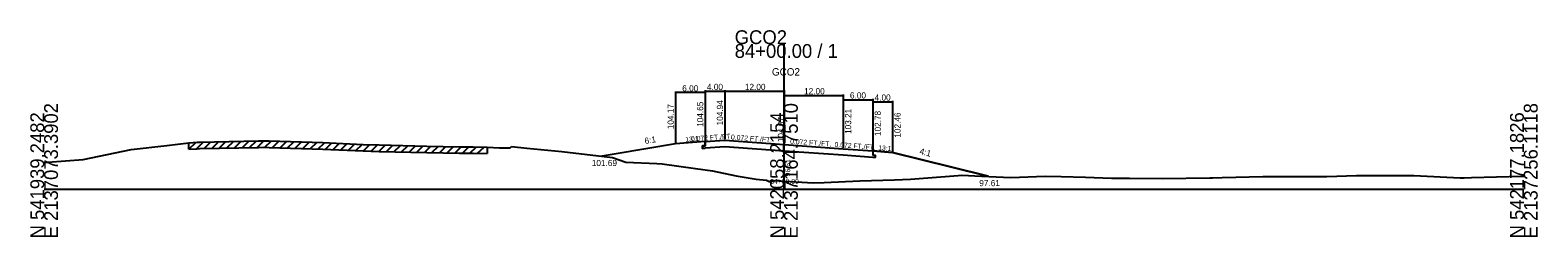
# Model space of a CAD drawing. Extents: x -14327 to 8886, y -10 to 39048.
# Drawn here: x 2997.2 to 3302.8, y 27990.3 to 28032.3 of the extents above; entities that cross this region are included whole.
import ezdxf

# ---------------------------------------------------------------- set-up
doc = ezdxf.new("R2010")
doc.units = 0
for name, color, linetype in [('Level 5', 7, 'Continuous'), ('Level 53', 7, 'Continuous'), ('Level 54', 7, 'Continuous'), ('Level 55', 7, 'Continuous'), ('Level 7', 7, 'Continuous'), ('RD_GPK_XS_Cell', 7, 'Continuous'), ('RD_XS_EwShp', 7, 'Continuous'), ('RD_XS_ExGround', 7, 'Continuous'), ('RD_XS_ExPaveRet', 7, 'Continuous'), ('RD_XS_Pave', 7, 'Continuous'), ('RD_XS_TX_Baseline', 7, 'Continuous'), ('RD_XS_TX_Elev_EX', 7, 'Continuous'), ('RD_XS_TX_Elev_PR', 7, 'Continuous'), ('RD_XS_TX_Station', 7, 'Continuous')]:
    doc.layers.add(name, color=color, linetype=linetype)

msp = doc.modelspace()

# ---------------------------------------------------------------- linework, layer by layer
at = {"layer": 'Level 5'}
for p, q in [((3134, 28009.65), (3134, 28008.82)), ((3134, 28008.82), (3133.5, 28008.78)), ((3133.5, 28008.78), (3133.5, 28008.28)), ((3133.5, 28008.28), (3134, 28008.32)), ((3138, 28008.6), (3134, 28008.32)), ((3150, 28007.74), (3138, 28008.6)), ((3162, 28006.88), (3150, 28007.74)), ((3168, 28006.44), (3162, 28006.88)), ((3168, 28007.78), (3168, 28006.94)), ((3168, 28006.94), (3168.5, 28006.91)), ((3168.5, 28006.91), (3168.5, 28006.41)), ((3168.5, 28006.41), (3168, 28006.44))]:
    msp.add_line(p, q, dxfattribs=at)
at = {"layer": 'Level 54'}
for p, q in [((3128, 28019.8), (3128, 28009.37)), ((3134, 28019.6), (3128, 28019.6)), ((3134, 28020.09), (3134, 28009.85)), ((3134, 28019.89), (3138, 28019.89)), ((3134, 28019.8), (3134, 28009.85)), ((3138, 28020.09), (3138, 28010.14)), ((3138, 28019.89), (3150, 28019.89)), ((3150, 28020.09), (3150, 28009.27)), ((3150, 28019.22), (3150, 28009.27)), ((3150, 28019.02), (3162, 28019.02)), ((3162, 28019.22), (3162, 28008.41)), ((3162, 28018.36), (3162, 28008.41)), ((3162, 28018.16), (3168, 28018.16)), ((3168, 28018.36), (3168, 28007.98)), ((3168, 28017.93), (3168, 28007.98)), ((3168, 28017.73), (3172, 28017.73)), ((3172, 28017.93), (3172, 28007.66))]:
    msp.add_line(p, q, dxfattribs=at)
at = {"layer": 'Level 7'}
for p, q in [((3134, 28009.65), (3128, 28009.17)), ((3116, 28007.17), (3113.13, 28006.69)), ((3128, 28009.17), (3116, 28007.17)), ((3168, 28007.78), (3172, 28007.46)), ((3172, 28007.46), (3184, 28004.46)), ((3184, 28004.46), (3191.39, 28002.61))]:
    msp.add_line(p, q, dxfattribs=at)
at = {"layer": 'RD_GPK_XS_Cell'}
for p, q in [((3150, 28000), (3150, 28029.46)), ((3000, 28000), (3150, 28000)), ((3150, 28000), (3300, 28000))]:
    msp.add_line(p, q, dxfattribs=at)
at = {"layer": 'RD_XS_EwShp'}
msp.add_lwpolyline([(3175.68, 28002.03), (3185.32, 28002.8), (3186.04, 28002.81), (3190.03, 28002.67), (3191.39, 28002.61), (3184, 28004.46), (3172, 28007.46), (3168, 28007.78), (3168, 28006.94), (3168.5, 28006.91), (3168.5, 28006.41), (3168, 28006.44), (3162, 28006.88), (3150, 28007.74), (3138, 28008.6), (3134, 28008.32), (3133.5, 28008.28), (3133.5, 28008.78), (3134, 28008.82), (3134, 28009.65), (3128, 28009.17), (3116, 28007.17), (3113.13, 28006.69), (3113.53, 28006.64), (3115.21, 28006.43), (3117.96, 28005.45), (3124.25, 28005.2), (3125.32, 28005.15), (3132.03, 28004.22), (3135.51, 28003.75), (3140.27, 28002.7), (3144.33, 28002.03), (3146.47, 28001.84), (3146.96, 28001.58), (3147.25, 28001.57), (3147.36, 28001.74), (3147.84, 28001.73), (3150, 28001.61), (3156.01, 28001.28), (3158.14, 28001.33), (3165.37, 28001.66), (3172.38, 28001.91)], close=True, dxfattribs=at)
at = {"layer": 'RD_XS_ExGround'}
for p, q in [((3031.55, 28009.54), (3043.46, 28009.79)), ((3043.46, 28009.79), (3044.49, 28009.82)), ((3044.49, 28009.82), (3045.65, 28009.78)), ((3045.65, 28009.78), (3056.53, 28009.45)), ((3007.93, 28006), (3017.62, 28008.03)), ((3017.62, 28008.03), (3024.86, 28008.89)), ((3024.86, 28008.89), (3029.34, 28009.43)), ((3029.34, 28009.43), (3031.01, 28009.52)), ((3031.01, 28009.52), (3031.55, 28009.54)), ((3056.53, 28009.45), (3064.65, 28009.1)), ((3064.65, 28009.1), (3067.93, 28008.97)), ((3067.93, 28008.97), (3077.58, 28008.76)), ((3077.58, 28008.76), (3084.19, 28008.62)), ((3084.19, 28008.62), (3086.96, 28008.6)), ((3086.96, 28008.6), (3089.82, 28008.54)), ((3089.82, 28008.54), (3092.32, 28008.41)), ((3092.32, 28008.41), (3094.46, 28008.42)), ((3094.46, 28008.42), (3094.78, 28008.65)), ((3094.78, 28008.65), (3097.84, 28008.34)), ((3097.84, 28008.34), (3104.96, 28007.66)), ((3104.96, 28007.66), (3113.53, 28006.64)), ((3113.53, 28006.64), (3115.21, 28006.43)), ((3000, 28005.44), (3000.02, 28005.44)), ((3000.02, 28005.44), (3000.77, 28005.49)), ((3000.77, 28005.49), (3007.93, 28006)), ((3115.21, 28006.43), (3117.96, 28005.45)), ((3117.96, 28005.45), (3124.25, 28005.2)), ((3124.25, 28005.2), (3125.32, 28005.15)), ((3125.32, 28005.15), (3132.03, 28004.22)), ((3132.03, 28004.22), (3135.51, 28003.75)), ((3135.51, 28003.75), (3140.27, 28002.7)), ((3140.27, 28002.7), (3144.33, 28002.03)), ((3144.33, 28002.03), (3146.47, 28001.84)), ((3146.47, 28001.84), (3146.96, 28001.58)), ((3146.96, 28001.58), (3147.25, 28001.57)), ((3147.25, 28001.57), (3147.36, 28001.74)), ((3147.36, 28001.74), (3147.84, 28001.73)), ((3147.84, 28001.73), (3150, 28001.61)), ((3150, 28001.61), (3156.01, 28001.28)), ((3156.01, 28001.28), (3158.14, 28001.33)), ((3158.14, 28001.33), (3165.37, 28001.66)), ((3165.37, 28001.66), (3172.38, 28001.91)), ((3172.38, 28001.91), (3175.68, 28002.03)), ((3175.68, 28002.03), (3185.32, 28002.8)), ((3185.32, 28002.8), (3186.04, 28002.81)), ((3186.04, 28002.81), (3190.03, 28002.67)), ((3190.03, 28002.67), (3196.01, 28002.39)), ((3196.01, 28002.39), (3202.98, 28002.62)), ((3202.98, 28002.62), (3206.22, 28002.55)), ((3206.22, 28002.55), (3211.13, 28002.46)), ((3211.13, 28002.46), (3216.43, 28002.2)), ((3216.43, 28002.2), (3220.03, 28002.22)), ((3220.03, 28002.22), (3226.65, 28002.17)), ((3226.65, 28002.17), (3236.31, 28002.33)), ((3236.31, 28002.33), (3236.86, 28002.33)), ((3236.86, 28002.33), (3238.81, 28002.37)), ((3238.81, 28002.37), (3247.08, 28002.54)), ((3247.08, 28002.54), (3249.45, 28002.57)), ((3249.45, 28002.57), (3260.08, 28002.57)), ((3260.08, 28002.57), (3266.09, 28002.74)), ((3266.09, 28002.74), (3277.72, 28002.76)), ((3277.72, 28002.76), (3287.06, 28002.33)), ((3287.06, 28002.33), (3287.93, 28002.31)), ((3287.93, 28002.31), (3289.39, 28002.36)), ((3289.39, 28002.36), (3299.53, 28002.62)), ((3299.53, 28002.62), (3300, 28002.66))]:
    msp.add_line(p, q, dxfattribs=at)
at = {"layer": 'RD_XS_ExPaveRet'}
for p, q in [((3033.96, 28008.29), (3035.32, 28009.62)), ((3035.5, 28008.33), (3036.86, 28009.66)), ((3037.04, 28008.36), (3038.4, 28009.69)), ((3038.58, 28008.39), (3039.94, 28009.72)), ((3040.12, 28008.42), (3041.48, 28009.75)), ((3041.66, 28008.46), (3043.02, 28009.79)), ((3043.2, 28008.49), (3044.56, 28009.82)), ((3044.74, 28008.51), (3046.03, 28009.77)), ((3046.28, 28008.46), (3047.57, 28009.72)), ((3047.82, 28008.42), (3049.11, 28009.68)), ((3049.36, 28008.37), (3050.65, 28009.63)), ((3029.34, 28008.13), (3030.74, 28009.5)), ((3029.34, 28008.13), (3029.34, 28009.43)), ((3029.34, 28008.13), (3031.01, 28008.22)), ((3030.88, 28008.21), (3032.26, 28009.56)), ((3031.01, 28008.22), (3031.55, 28008.24)), ((3031.55, 28008.24), (3043.46, 28008.49)), ((3032.42, 28008.26), (3033.78, 28009.59)), ((3043.46, 28008.49), (3044.49, 28008.52)), ((3044.49, 28008.52), (3045.65, 28008.48)), ((3045.65, 28008.48), (3056.53, 28008.15)), ((3050.9, 28008.32), (3052.2, 28009.59)), ((3052.44, 28008.28), (3053.74, 28009.54)), ((3053.98, 28008.23), (3055.28, 28009.49)), ((3055.52, 28008.19), (3056.81, 28009.44)), ((3056.53, 28008.15), (3064.65, 28007.8)), ((3057.06, 28008.13), (3058.34, 28009.38)), ((3058.6, 28008.06), (3059.88, 28009.31)), ((3060.14, 28008), (3061.42, 28009.24)), ((3061.68, 28007.93), (3062.96, 28009.17)), ((3063.22, 28007.86), (3064.5, 28009.1)), ((3064.65, 28007.8), (3067.93, 28007.67)), ((3064.76, 28007.79), (3066.04, 28009.04)), ((3066.3, 28007.73), (3067.59, 28008.98)), ((3067.84, 28007.67), (3069.15, 28008.94)), ((3067.93, 28007.67), (3077.58, 28007.46)), ((3069.38, 28007.63), (3070.69, 28008.91)), ((3070.92, 28007.6), (3072.23, 28008.87)), ((3072.46, 28007.57), (3073.77, 28008.84)), ((3074, 28007.53), (3075.31, 28008.81)), ((3075.54, 28007.5), (3076.85, 28008.77)), ((3077.08, 28007.47), (3078.39, 28008.74)), ((3077.58, 28007.46), (3084.19, 28007.32)), ((3078.62, 28007.43), (3079.93, 28008.71)), ((3080.16, 28007.4), (3081.47, 28008.68)), ((3081.71, 28007.37), (3083.01, 28008.65)), ((3083.25, 28007.34), (3084.56, 28008.62)), ((3084.19, 28007.32), (3086.96, 28007.3)), ((3084.79, 28007.32), (3086.11, 28008.6)), ((3086.33, 28007.3), (3087.64, 28008.58)), ((3086.96, 28007.3), (3089.82, 28007.24)), ((3087.87, 28007.28), (3089.18, 28008.55)), ((3089.82, 28008.54), (3089.82, 28007.24))]:
    msp.add_line(p, q, dxfattribs=at)
at = {"layer": 'RD_XS_Pave'}
for p, q in [((3134, 28009.65), (3138, 28009.94)), ((3138, 28009.94), (3150, 28009.07)), ((3150, 28009.07), (3162, 28008.21)), ((3162, 28008.21), (3168, 28007.78))]:
    msp.add_line(p, q, dxfattribs=at)

# ---------------------------------------------------------------- texts
at = {"layer": 'Level 53'}
for s, rotation, p in [('104.17', 90, (3127.63, 28012.17)), ('104.65', 90, (3133.63, 28012.65)), ('104.94', 90, (3137.63, 28012.94)), ('103.21', 90, (3163.62, 28011.21)), ('102.78', 90, (3169.63, 28010.78)), ('102.46', 90, (3173.63, 28010.46)), ('6:1', 9.4623, (3121.84, 28009.16)), ('4:1', 345.9638, (3177.39, 28007.14))]:
    msp.add_text(s, height=1.25, rotation=rotation, dxfattribs=at).set_placement(p)
for s, p in [('101.69', (3111.03, 28004.69)), ('97.61', (3189.59, 28000.61))]:
    msp.add_text(s, height=1.25, dxfattribs=at).set_placement(p)
at = {"layer": 'Level 54'}
for s, p in [('6.00', (3129.37, 28019.85)), ('4.00', (3134.37, 28020.14)), ('12.00', (3142.07, 28020.14)), ('12.00', (3154.07, 28019.27)), ('6.00', (3163.37, 28018.41)), ('4.00', (3168.37, 28017.98))]:
    msp.add_text(s, height=1.25, dxfattribs=at).set_placement(p)
at = {"layer": 'Level 55'}
for s, rotation, p in [('13:1', 4.5739, (3130.03, 28009.58)), ('0.072 FT./FT.', 4.1182, (3131.18, 28009.7)), ('0.072 FT./FT.', 355.8818, (3139.22, 28010.1)), ('0.072 FT./FT.', 355.8818, (3151.22, 28009.24)), ('0.072 FT./FT.', 355.8818, (3160.22, 28008.59)), ('13:1', 355.4261, (3169.07, 28007.94))]:
    msp.add_text(s, height=1, rotation=rotation, dxfattribs=at).set_placement(p)
at = {"layer": 'RD_GPK_XS_Cell'}
for s, p in [('GCO2', (3140, 28029.46)), ('84+00.00 / 1', (3140, 28026.66))]:
    msp.add_text(s, height=2.8, dxfattribs=at).set_placement(p)
for s, p in [('E 2137073.3902', (3002.8, 27990)), ('E 2137164.7510', (3152.8, 27990)), ('E 2137256.1118', (3302.8, 27990)), ('N 541939.2482', (3000, 27990)), ('N 542058.2154', (3150, 27990)), ('N 542177.1826', (3300, 27990))]:
    msp.add_text(s, height=2.8, rotation=90, dxfattribs=at).set_placement(p)
at = {"layer": 'RD_XS_TX_Baseline'}
msp.add_text('GCO2', height=1.5, dxfattribs=at).set_placement((3147.55, 28023.07))
at = {"layer": 'RD_XS_TX_Elev_EX'}
msp.add_text('96.61', height=1, rotation=90, dxfattribs=at).set_placement((3151.25, 28002.61))
at = {"layer": 'RD_XS_TX_Elev_PR'}
msp.add_text(' 104.07', height=1.25, rotation=90, dxfattribs=at).set_placement((3150, 28009.07))
at = {"layer": 'RD_XS_TX_Station'}
msp.add_text('84+00.00', height=1, dxfattribs=at).set_placement((3147.21, 28001.07))

doc.saveas('drawing.dxf')
